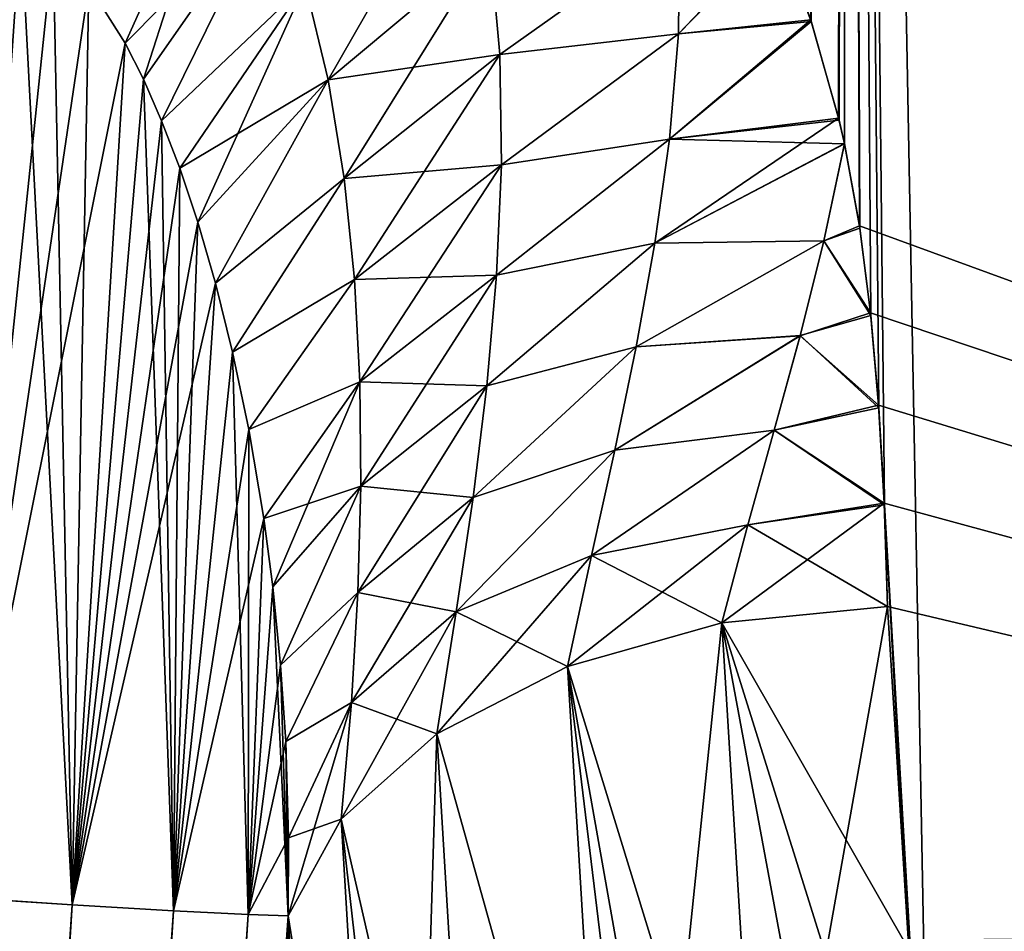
# Model space of a CAD drawing. Header units: millimetres. Extents: x -39 to 39, y -36 to 85.
# Tile 364 of 427: x 13.929 to 14.434, y 72.002 to 72.47. Entities that reach past the tile are written whole.
import ezdxf

# ---------------------------------------------------------------- set-up
doc = ezdxf.new("R2010")
doc.units = ezdxf.units.MM
doc.header["$LTSCALE"] = 65.185185
for name, color, linetype in [('116', 7, 'CONTINUOUS'), ('118', 7, 'CONTINUOUS'), ('121', 7, 'CONTINUOUS'), ('123', 7, 'CONTINUOUS'), ('154', 7, 'CONTINUOUS'), ('155', 7, 'CONTINUOUS'), ('270', 7, 'CONTINUOUS'), ('273', 7, 'CONTINUOUS'), ('333', 7, 'CONTINUOUS'), ('338', 7, 'CONTINUOUS'), ('340', 7, 'CONTINUOUS'), ('341', 7, 'CONTINUOUS'), ('344', 7, 'CONTINUOUS'), ('345', 7, 'CONTINUOUS'), ('4', 7, 'CONTINUOUS'), ('6', 7, 'CONTINUOUS'), ('67', 7, 'CONTINUOUS'), ('69', 7, 'CONTINUOUS')]:
    doc.layers.add(name, color=color, linetype=linetype)

msp = doc.modelspace()

# ---------------------------------------------------------------- linework, layer by layer
at = {"layer": '116', "linetype": 'CONTINUOUS'}
for points in [[(14.33502, 72.46893, -10.32892), (14.31787, 72.5149, -10.36247), (14.35242, 74.14621, -11.57919), (14.33502, 72.46893, -10.32892)], [(14.34927, 72.41833, -10.29178), (14.33502, 72.46893, -10.32892), (14.35242, 74.14621, -11.57919), (14.34927, 72.41833, -10.29178)], [(14.35203, 72.40626, -10.28289), (14.34927, 72.41833, -10.29178), (14.35242, 74.14621, -11.57919), (14.35203, 72.40626, -10.28289)], [(14.35995, 72.3629, -10.25087), (14.35203, 72.40626, -10.28289), (14.35242, 74.14621, -11.57919), (14.35995, 72.3629, -10.25087)], [(14.39595, 71.81932, -9.84599), (14.37252, 72.22115, -10.1455), (14.35242, 74.14621, -11.57919), (14.39595, 71.81932, -9.84599)], [(17.34746, 74.14621, -11.57919), (15.7918, 71.8195, -9.88702), (14.35242, 74.14621, -11.57919), (17.34746, 74.14621, -11.57919)], [(15.7918, 71.8195, -9.88702), (14.39595, 71.81932, -9.84599), (14.35242, 74.14621, -11.57919), (15.7918, 71.8195, -9.88702)], [(14.36549, 72.31809, -10.21764), (14.35995, 72.3629, -10.25087), (14.35242, 74.14621, -11.57919), (14.36549, 72.31809, -10.21764)], [(14.36964, 72.27083, -10.18251), (14.36549, 72.31809, -10.21764), (14.35242, 74.14621, -11.57919), (14.36964, 72.27083, -10.18251)], [(14.37252, 72.22115, -10.1455), (14.36964, 72.27083, -10.18251), (14.35242, 74.14621, -11.57919), (14.37252, 72.22115, -10.1455)], [(14.38504, 71.99312, -9.97554), (14.37252, 72.22115, -10.1455), (14.39595, 71.81932, -9.84599), (14.38504, 71.99312, -9.97554)], [(14.37405, 72.16901, -10.10658), (14.37252, 72.22115, -10.1455), (14.38504, 71.99312, -9.97554), (14.37405, 72.16901, -10.10658)]]:
    msp.add_3dface(points, dxfattribs=at)
at = {"layer": '118', "linetype": 'CONTINUOUS'}
for points in [[(14.31758, 72.51559, 10.36297), (14.33475, 72.46975, 10.32952), (14.35206, 74.14621, 11.57918), (14.31758, 72.51559, 10.36297)], [(14.33475, 72.46975, 10.32952), (14.34904, 72.41931, 10.29251), (14.35206, 74.14621, 11.57918), (14.33475, 72.46975, 10.32952)], [(14.34904, 72.41931, 10.29251), (14.35203, 72.40627, 10.2829), (14.35206, 74.14621, 11.57918), (14.34904, 72.41931, 10.29251)], [(14.35203, 72.40627, 10.2829), (14.35977, 72.36409, 10.25174), (14.35206, 74.14621, 11.57918), (14.35203, 72.40627, 10.2829)], [(14.35206, 74.14621, 11.57918), (15.90208, 71.8195, 9.88704), (17.34712, 74.14621, 11.5792), (14.35206, 74.14621, 11.57918)], [(15.85058, 71.8195, 9.88709), (15.90208, 71.8195, 9.88704), (14.35206, 74.14621, 11.57918), (15.85058, 71.8195, 9.88709)], [(14.35977, 72.36409, 10.25174), (15.85058, 71.8195, 9.88709), (14.35206, 74.14621, 11.57918), (14.35977, 72.36409, 10.25174)], [(14.36536, 72.31949, 10.21868), (15.85058, 71.8195, 9.88709), (14.35977, 72.36409, 10.25174), (14.36536, 72.31949, 10.21868)], [(14.36956, 72.27211, 10.18346), (15.85058, 71.8195, 9.88709), (14.36536, 72.31949, 10.21868), (14.36956, 72.27211, 10.18346)], [(14.37248, 72.22195, 10.14609), (15.85058, 71.8195, 9.88709), (14.36956, 72.27211, 10.18346), (14.37248, 72.22195, 10.14609)], [(14.37405, 72.169, 10.10657), (15.85058, 71.8195, 9.88709), (14.37248, 72.22195, 10.14609), (14.37405, 72.169, 10.10657)], [(14.38504, 71.99314, 9.97555), (15.85058, 71.8195, 9.88709), (14.37405, 72.169, 10.10657), (14.38504, 71.99314, 9.97555)]]:
    msp.add_3dface(points, dxfattribs=at)
at = {"layer": '121', "color": 2, "linetype": 'CONTINUOUS'}
for points in [[(15.84988, 72.00353, -7.53886), (13.84286, 73.93346, -8.89833), (14.87664, 72.00131, -7.50959), (15.84988, 72.00353, -7.53886)], [(15.85, 73.91439, -8.94596), (13.84286, 73.93346, -8.89833), (15.84988, 72.00353, -7.53886), (15.85, 73.91439, -8.94596)], [(14.87664, 72.00131, -7.50959), (13.84286, 73.93346, -8.89833), (13.91969, 71.99487, -7.42307), (14.87664, 72.00131, -7.50959)]]:
    msp.add_3dface(points, dxfattribs=at)
at = {"layer": '123', "color": 2, "linetype": 'CONTINUOUS'}
for points in [[(13.84283, 73.93346, 8.89832), (15.84998, 73.91439, 8.94596), (14.87688, 72.00131, 7.5096), (13.84283, 73.93346, 8.89832)], [(13.91988, 71.99487, 7.4231), (13.84283, 73.93346, 8.89832), (14.87688, 72.00131, 7.5096), (13.91988, 71.99487, 7.4231)]]:
    msp.add_3dface(points, dxfattribs=at)
at = {"layer": '154', "linetype": 'CONTINUOUS'}
for points in [[(14.06692, 72.01038, -10.29511), (14.05029, 71.07908, -10.01181), (13.70527, 66.72761, -10.2187), (14.06692, 72.01038, -10.29511)], [(14.06829, 71.35942, -10.02269), (14.05029, 71.07908, -10.01181), (14.06692, 72.01038, -10.29511), (14.06829, 71.35942, -10.02269)], [(14.077, 71.84007, -10.16819), (14.06829, 71.35942, -10.02269), (14.06692, 72.01038, -10.29511), (14.077, 71.84007, -10.16819)]]:
    msp.add_3dface(points, dxfattribs=at)
at = {"layer": '155', "linetype": 'CONTINUOUS'}
msp.add_3dface([(14.06692, 72.01038, 10.29511), (13.73437, 67.15386, 10.22532), (14.07754, 71.83096, 10.1614), (14.06692, 72.01038, 10.29511)], dxfattribs=at)
at = {"layer": '270', "linetype": 'CONTINUOUS'}
for points in [[(14.37405, 72.16901, -10.10658), (14.31062, 71.81103, -9.85033), (14.28923, 72.16061, -10.11111), (14.37405, 72.16901, -10.10658)], [(14.37405, 72.16901, -10.10658), (14.38504, 71.99312, -9.97554), (14.31062, 71.81103, -9.85033), (14.37405, 72.16901, -10.10658)], [(14.28923, 72.16061, -10.11111), (14.25153, 71.796, -9.86581), (14.20999, 72.13824, -10.13484), (14.28923, 72.16061, -10.11111)], [(14.31062, 71.81103, -9.85033), (14.25153, 71.796, -9.86581), (14.28923, 72.16061, -10.11111), (14.31062, 71.81103, -9.85033)], [(14.20999, 72.13824, -10.13484), (14.23117, 71.78868, -9.87394), (14.14313, 72.10373, -10.17585), (14.20999, 72.13824, -10.13484)], [(14.25153, 71.796, -9.86581), (14.23117, 71.78868, -9.87394), (14.20999, 72.13824, -10.13484), (14.25153, 71.796, -9.86581)], [(14.14313, 72.10373, -10.17585), (14.13164, 71.72828, -9.94713), (14.0941, 72.05991, -10.23079), (14.14313, 72.10373, -10.17585)], [(14.16411, 71.75419, -9.91494), (14.13164, 71.72828, -9.94713), (14.14313, 72.10373, -10.17585), (14.16411, 71.75419, -9.91494)], [(14.23117, 71.78868, -9.87394), (14.16411, 71.75419, -9.91494), (14.14313, 72.10373, -10.17585), (14.23117, 71.78868, -9.87394)], [(14.11491, 71.71026, -9.9699), (14.06692, 72.01038, -10.29511), (14.0941, 72.05991, -10.23079), (14.11491, 71.71026, -9.9699)], [(14.13164, 71.72828, -9.94713), (14.11491, 71.71026, -9.9699), (14.0941, 72.05991, -10.23079), (14.13164, 71.72828, -9.94713)], [(14.077, 71.84007, -10.16819), (14.06692, 72.01038, -10.29511), (14.11491, 71.71026, -9.9699), (14.077, 71.84007, -10.16819)]]:
    msp.add_3dface(points, dxfattribs=at)
at = {"layer": '273', "linetype": 'CONTINUOUS'}
for points in [[(14.38504, 71.99314, 9.97555), (14.37405, 72.169, 10.10657), (14.28923, 72.16061, 10.11111), (14.38504, 71.99314, 9.97555)], [(14.28923, 72.16061, 10.11111), (14.20999, 72.13824, 10.13484), (14.31062, 71.81103, 9.85032), (14.28923, 72.16061, 10.11111)], [(14.35297, 71.817, 9.84568), (14.28923, 72.16061, 10.11111), (14.31062, 71.81103, 9.85032), (14.35297, 71.817, 9.84568)], [(14.39595, 71.81932, 9.84599), (14.28923, 72.16061, 10.11111), (14.35297, 71.817, 9.84568), (14.39595, 71.81932, 9.84599)], [(14.39595, 71.81932, 9.84599), (14.38504, 71.99314, 9.97555), (14.28923, 72.16061, 10.11111), (14.39595, 71.81932, 9.84599)], [(14.20999, 72.13824, 10.13484), (14.14313, 72.10373, 10.17585), (14.23117, 71.78871, 9.87395), (14.20999, 72.13824, 10.13484)], [(14.31062, 71.81103, 9.85032), (14.20999, 72.13824, 10.13484), (14.26974, 71.80153, 9.85981), (14.31062, 71.81103, 9.85032)], [(14.26974, 71.80153, 9.85981), (14.20999, 72.13824, 10.13484), (14.23117, 71.78871, 9.87395), (14.26974, 71.80153, 9.85981)], [(14.14313, 72.10373, 10.17585), (14.0941, 72.05991, 10.23079), (14.1641, 71.75416, 9.91492), (14.14313, 72.10373, 10.17585)], [(14.23117, 71.78871, 9.87395), (14.14313, 72.10373, 10.17585), (14.1641, 71.75416, 9.91492), (14.23117, 71.78871, 9.87395)], [(14.0941, 72.05991, 10.23079), (14.06692, 72.01038, 10.29511), (14.11491, 71.71026, 9.9699), (14.0941, 72.05991, 10.23079)], [(14.1641, 71.75416, 9.91492), (14.0941, 72.05991, 10.23079), (14.11491, 71.71026, 9.9699), (14.1641, 71.75416, 9.91492)], [(14.06692, 72.01038, 10.29511), (14.07754, 71.83096, 10.1614), (14.11491, 71.71026, 9.9699), (14.06692, 72.01038, 10.29511)]]:
    msp.add_3dface(points, dxfattribs=at)
at = {"layer": '333', "linetype": 'CONTINUOUS'}
for points in [[(13.95615, 72.01605, -10.44127), (13.27119, 62.1, -10.29075), (13.89559, 72.01997, -10.45914), (13.95615, 72.01605, -10.44127)], [(13.32748, 62.1, -10.2549), (13.27119, 62.1, -10.29075), (13.95615, 72.01605, -10.44127), (13.32748, 62.1, -10.2549)], [(14.00814, 72.01296, -10.40533), (13.32748, 62.1, -10.2549), (13.95615, 72.01605, -10.44127), (14.00814, 72.01296, -10.40533)], [(13.36842, 62.1, -10.20328), (13.32748, 62.1, -10.2549), (14.00814, 72.01296, -10.40533), (13.36842, 62.1, -10.20328)], [(14.04634, 72.011, -10.35493), (13.36842, 62.1, -10.20328), (14.00814, 72.01296, -10.40533), (14.04634, 72.011, -10.35493)], [(14.06692, 72.01038, -10.29511), (13.36842, 62.1, -10.20328), (14.04634, 72.011, -10.35493), (14.06692, 72.01038, -10.29511)], [(14.06692, 72.01038, -10.29511), (13.70527, 66.72761, -10.2187), (13.36842, 62.1, -10.20328), (14.06692, 72.01038, -10.29511)]]:
    msp.add_3dface(points, dxfattribs=at)
at = {"layer": '338', "linetype": 'CONTINUOUS'}
for points in [[(13.89559, 72.01997, 10.45914), (13.27177, 62.1, 10.2905), (13.95615, 72.01605, 10.44127), (13.89559, 72.01997, 10.45914)], [(13.27177, 62.1, 10.2905), (13.32779, 62.1, 10.25462), (13.95615, 72.01605, 10.44127), (13.27177, 62.1, 10.2905)], [(13.95615, 72.01605, 10.44127), (13.32779, 62.1, 10.25462), (14.00814, 72.01296, 10.40533), (13.95615, 72.01605, 10.44127)], [(13.32779, 62.1, 10.25462), (13.36852, 62.1, 10.20309), (14.00814, 72.01296, 10.40533), (13.32779, 62.1, 10.25462)], [(14.00814, 72.01296, 10.40533), (13.36852, 62.1, 10.20309), (14.04634, 72.011, 10.35493), (14.00814, 72.01296, 10.40533)], [(13.36852, 62.1, 10.20309), (13.39033, 62.1, 10.14109), (14.04634, 72.011, 10.35493), (13.36852, 62.1, 10.20309)], [(13.39033, 62.1, 10.14109), (13.73437, 67.15386, 10.22532), (14.04634, 72.011, 10.35493), (13.39033, 62.1, 10.14109)], [(13.73437, 67.15386, 10.22532), (14.06692, 72.01038, 10.29511), (14.04634, 72.011, 10.35493), (13.73437, 67.15386, 10.22532)]]:
    msp.add_3dface(points, dxfattribs=at)
at = {"layer": '340', "linetype": 'CONTINUOUS'}
for points in [[(13.92989, 72.51894, -10.46569), (13.89559, 72.01997, -10.45914), (13.91516, 72.52389, -10.4671), (13.92989, 72.51894, -10.46569)], [(13.94647, 72.50755, -10.46255), (13.89559, 72.01997, -10.45914), (13.92989, 72.51894, -10.46569), (13.94647, 72.50755, -10.46255)], [(13.96478, 72.48732, -10.45694), (13.89559, 72.01997, -10.45914), (13.94647, 72.50755, -10.46255), (13.96478, 72.48732, -10.45694)], [(13.98334, 72.45786, -10.44854), (13.89559, 72.01997, -10.45914), (13.96478, 72.48732, -10.45694), (13.98334, 72.45786, -10.44854)], [(13.95615, 72.01605, -10.44127), (13.89559, 72.01997, -10.45914), (13.98334, 72.45786, -10.44854), (13.95615, 72.01605, -10.44127)], [(13.99266, 72.43934, -10.44311), (13.95615, 72.01605, -10.44127), (13.98334, 72.45786, -10.44854), (13.99266, 72.43934, -10.44311)], [(14.002, 72.41801, -10.4367), (13.95615, 72.01605, -10.44127), (13.99266, 72.43934, -10.44311), (14.002, 72.41801, -10.4367)], [(14.01132, 72.39363, -10.42918), (13.95615, 72.01605, -10.44127), (14.002, 72.41801, -10.4367), (14.01132, 72.39363, -10.42918)], [(14.02055, 72.36595, -10.4204), (13.95615, 72.01605, -10.44127), (14.01132, 72.39363, -10.42918), (14.02055, 72.36595, -10.4204)], [(14.02963, 72.33468, -10.41015), (13.95615, 72.01605, -10.44127), (14.02055, 72.36595, -10.4204), (14.02963, 72.33468, -10.41015)], [(14.00814, 72.01296, -10.40533), (13.95615, 72.01605, -10.44127), (14.02963, 72.33468, -10.41015), (14.00814, 72.01296, -10.40533)], [(14.03841, 72.29944, -10.39821), (14.00814, 72.01296, -10.40533), (14.02963, 72.33468, -10.41015), (14.03841, 72.29944, -10.39821)], [(14.04675, 72.25963, -10.38427), (14.00814, 72.01296, -10.40533), (14.03841, 72.29944, -10.39821), (14.04675, 72.25963, -10.38427)], [(14.05442, 72.2141, -10.36783), (14.00814, 72.01296, -10.40533), (14.04675, 72.25963, -10.38427), (14.05442, 72.2141, -10.36783)], [(14.04634, 72.011, -10.35493), (14.00814, 72.01296, -10.40533), (14.05442, 72.2141, -10.36783), (14.04634, 72.011, -10.35493)], [(14.05905, 72.17911, -10.35494), (14.04634, 72.011, -10.35493), (14.05442, 72.2141, -10.36783), (14.05905, 72.17911, -10.35494)], [(14.06304, 72.13892, -10.34002), (14.04634, 72.011, -10.35493), (14.05905, 72.17911, -10.35494), (14.06304, 72.13892, -10.34002)], [(14.06561, 72.0998, -10.32561), (14.04634, 72.011, -10.35493), (14.06304, 72.13892, -10.34002), (14.06561, 72.0998, -10.32561)], [(14.06708, 72.05028, -10.30807), (14.04634, 72.011, -10.35493), (14.06561, 72.0998, -10.32561), (14.06708, 72.05028, -10.30807)], [(14.06692, 72.01038, -10.29511), (14.04634, 72.011, -10.35493), (14.06708, 72.05028, -10.30807), (14.06692, 72.01038, -10.29511)]]:
    msp.add_3dface(points, dxfattribs=at)
at = {"layer": '341', "linetype": 'CONTINUOUS'}
for points in [[(13.98334, 72.45786, -10.44854), (13.96478, 72.48732, -10.45694), (14.03725, 72.57786, -10.45041), (13.98334, 72.45786, -10.44854)], [(14.05934, 72.53472, -10.43067), (13.98334, 72.45786, -10.44854), (14.03725, 72.57786, -10.45041), (14.05934, 72.53472, -10.43067)], [(13.99266, 72.43934, -10.44311), (13.98334, 72.45786, -10.44854), (14.05934, 72.53472, -10.43067), (13.99266, 72.43934, -10.44311)], [(14.002, 72.41801, -10.4367), (13.99266, 72.43934, -10.44311), (14.05934, 72.53472, -10.43067), (14.002, 72.41801, -10.4367)], [(14.07567, 72.48798, -10.40983), (14.002, 72.41801, -10.4367), (14.05934, 72.53472, -10.43067), (14.07567, 72.48798, -10.40983)], [(14.17533, 72.45192, -10.34951), (14.17018, 72.50841, -10.3806), (14.26757, 72.51742, -10.36545), (14.17533, 72.45192, -10.34951)], [(14.26691, 72.46263, -10.32873), (14.17533, 72.45192, -10.34951), (14.26757, 72.51742, -10.36545), (14.26691, 72.46263, -10.32873)], [(14.31787, 72.5149, -10.36247), (14.26691, 72.46263, -10.32873), (14.26757, 72.51742, -10.36545), (14.31787, 72.5149, -10.36247)], [(14.31787, 72.5149, -10.36247), (14.33502, 72.46893, -10.32892), (14.26691, 72.46263, -10.32873), (14.31787, 72.5149, -10.36247)], [(14.08746, 72.43894, -10.38845), (14.07567, 72.48798, -10.40983), (14.17018, 72.50841, -10.3806), (14.08746, 72.43894, -10.38845)], [(14.17533, 72.45192, -10.34951), (14.08746, 72.43894, -10.38845), (14.17018, 72.50841, -10.3806), (14.17533, 72.45192, -10.34951)], [(14.01132, 72.39363, -10.42918), (14.002, 72.41801, -10.4367), (14.07567, 72.48798, -10.40983), (14.01132, 72.39363, -10.42918)], [(14.08746, 72.43894, -10.38845), (14.01132, 72.39363, -10.42918), (14.07567, 72.48798, -10.40983), (14.08746, 72.43894, -10.38845)], [(14.33502, 72.46893, -10.32892), (14.34927, 72.41833, -10.29178), (14.26237, 72.40861, -10.29391), (14.33502, 72.46893, -10.32892)], [(14.33502, 72.46893, -10.32892), (14.26237, 72.40861, -10.29391), (14.26691, 72.46263, -10.32873), (14.33502, 72.46893, -10.32892)], [(14.17618, 72.39538, -10.31951), (14.17533, 72.45192, -10.34951), (14.26691, 72.46263, -10.32873), (14.17618, 72.39538, -10.31951)], [(14.26237, 72.40861, -10.29391), (14.17618, 72.39538, -10.31951), (14.26691, 72.46263, -10.32873), (14.26237, 72.40861, -10.29391)], [(14.09563, 72.38837, -10.36681), (14.08746, 72.43894, -10.38845), (14.17533, 72.45192, -10.34951), (14.09563, 72.38837, -10.36681)], [(14.17618, 72.39538, -10.31951), (14.09563, 72.38837, -10.36681), (14.17533, 72.45192, -10.34951), (14.17618, 72.39538, -10.31951)], [(14.02055, 72.36595, -10.4204), (14.01132, 72.39363, -10.42918), (14.08746, 72.43894, -10.38845), (14.02055, 72.36595, -10.4204)], [(14.02963, 72.33468, -10.41015), (14.02055, 72.36595, -10.4204), (14.08746, 72.43894, -10.38845), (14.02963, 72.33468, -10.41015)], [(14.09563, 72.38837, -10.36681), (14.02963, 72.33468, -10.41015), (14.08746, 72.43894, -10.38845), (14.09563, 72.38837, -10.36681)], [(14.34927, 72.41833, -10.29178), (14.35203, 72.40626, -10.28289), (14.26237, 72.40861, -10.29391), (14.34927, 72.41833, -10.29178)], [(14.17373, 72.33882, -10.29045), (14.17618, 72.39538, -10.31951), (14.26237, 72.40861, -10.29391), (14.17373, 72.33882, -10.29045)], [(14.25492, 72.35521, -10.26073), (14.17373, 72.33882, -10.29045), (14.26237, 72.40861, -10.29391), (14.25492, 72.35521, -10.26073)], [(14.35203, 72.40626, -10.28289), (14.25492, 72.35521, -10.26073), (14.26237, 72.40861, -10.29391), (14.35203, 72.40626, -10.28289)], [(14.25492, 72.35521, -10.26073), (14.35203, 72.40626, -10.28289), (14.34153, 72.35651, -10.2459), (14.25492, 72.35521, -10.26073)], [(14.35203, 72.40626, -10.28289), (14.35995, 72.3629, -10.25087), (14.34153, 72.35651, -10.2459), (14.35203, 72.40626, -10.28289)], [(14.10085, 72.33669, -10.34496), (14.09563, 72.38837, -10.36681), (14.17618, 72.39538, -10.31951), (14.10085, 72.33669, -10.34496)], [(14.17373, 72.33882, -10.29045), (14.10085, 72.33669, -10.34496), (14.17618, 72.39538, -10.31951), (14.17373, 72.33882, -10.29045)], [(14.03841, 72.29944, -10.39821), (14.02963, 72.33468, -10.41015), (14.09563, 72.38837, -10.36681), (14.03841, 72.29944, -10.39821)], [(14.10085, 72.33669, -10.34496), (14.03841, 72.29944, -10.39821), (14.09563, 72.38837, -10.36681), (14.10085, 72.33669, -10.34496)], [(14.35995, 72.3629, -10.25087), (14.36549, 72.31809, -10.21764), (14.34153, 72.35651, -10.2459), (14.35995, 72.3629, -10.25087)], [(14.32926, 72.30783, -10.21092), (14.24533, 72.30218, -10.22882), (14.34153, 72.35651, -10.2459), (14.32926, 72.30783, -10.21092)], [(14.24533, 72.30218, -10.22882), (14.25492, 72.35521, -10.26073), (14.34153, 72.35651, -10.2459), (14.24533, 72.30218, -10.22882)], [(14.36549, 72.31809, -10.21764), (14.32926, 72.30783, -10.21092), (14.34153, 72.35651, -10.2459), (14.36549, 72.31809, -10.21764)], [(14.16871, 72.28211, -10.26205), (14.17373, 72.33882, -10.29045), (14.25492, 72.35521, -10.26073), (14.16871, 72.28211, -10.26205)], [(14.24533, 72.30218, -10.22882), (14.16871, 72.28211, -10.26205), (14.25492, 72.35521, -10.26073), (14.24533, 72.30218, -10.22882)], [(14.04675, 72.25963, -10.38427), (14.03841, 72.29944, -10.39821), (14.10085, 72.33669, -10.34496), (14.04675, 72.25963, -10.38427)], [(14.10359, 72.28411, -10.32288), (14.04675, 72.25963, -10.38427), (14.10085, 72.33669, -10.34496), (14.10359, 72.28411, -10.32288)], [(14.10359, 72.28411, -10.32288), (14.10085, 72.33669, -10.34496), (14.17373, 72.33882, -10.29045), (14.10359, 72.28411, -10.32288)], [(14.16871, 72.28211, -10.26205), (14.10359, 72.28411, -10.32288), (14.17373, 72.33882, -10.29045), (14.16871, 72.28211, -10.26205)], [(14.36549, 72.31809, -10.21764), (14.36964, 72.27083, -10.18251), (14.32926, 72.30783, -10.21092), (14.36549, 72.31809, -10.21764)], [(14.31604, 72.25945, -10.17721), (14.23428, 72.24907, -10.19772), (14.32926, 72.30783, -10.21092), (14.31604, 72.25945, -10.17721)], [(14.23428, 72.24907, -10.19772), (14.24533, 72.30218, -10.22882), (14.32926, 72.30783, -10.21092), (14.23428, 72.24907, -10.19772)], [(14.36964, 72.27083, -10.18251), (14.31604, 72.25945, -10.17721), (14.32926, 72.30783, -10.21092), (14.36964, 72.27083, -10.18251)], [(14.16166, 72.22486, -10.23393), (14.16871, 72.28211, -10.26205), (14.24533, 72.30218, -10.22882), (14.16166, 72.22486, -10.23393)], [(14.23428, 72.24907, -10.19772), (14.16166, 72.22486, -10.23393), (14.24533, 72.30218, -10.22882), (14.23428, 72.24907, -10.19772)], [(14.05442, 72.2141, -10.36783), (14.04675, 72.25963, -10.38427), (14.10359, 72.28411, -10.32288), (14.05442, 72.2141, -10.36783)], [(14.10412, 72.23065, -10.30052), (14.05442, 72.2141, -10.36783), (14.10359, 72.28411, -10.32288), (14.10412, 72.23065, -10.30052)], [(14.10412, 72.23065, -10.30052), (14.10359, 72.28411, -10.32288), (14.16871, 72.28211, -10.26205), (14.10412, 72.23065, -10.30052)], [(14.16166, 72.22486, -10.23393), (14.10412, 72.23065, -10.30052), (14.16871, 72.28211, -10.26205), (14.16166, 72.22486, -10.23393)], [(14.36964, 72.27083, -10.18251), (14.37252, 72.22115, -10.1455), (14.31604, 72.25945, -10.17721), (14.36964, 72.27083, -10.18251)], [(14.22236, 72.19506, -10.16673), (14.23428, 72.24907, -10.19772), (14.31604, 72.25945, -10.17721), (14.22236, 72.19506, -10.16673)], [(14.30255, 72.21079, -10.14421), (14.22236, 72.19506, -10.16673), (14.31604, 72.25945, -10.17721), (14.30255, 72.21079, -10.14421)], [(14.37252, 72.22115, -10.1455), (14.30255, 72.21079, -10.14421), (14.31604, 72.25945, -10.17721), (14.37252, 72.22115, -10.1455)], [(14.15303, 72.16616, -10.20549), (14.16166, 72.22486, -10.23393), (14.23428, 72.24907, -10.19772), (14.15303, 72.16616, -10.20549)], [(14.22236, 72.19506, -10.16673), (14.15303, 72.16616, -10.20549), (14.23428, 72.24907, -10.19772), (14.22236, 72.19506, -10.16673)], [(14.05905, 72.17911, -10.35494), (14.05442, 72.2141, -10.36783), (14.10412, 72.23065, -10.30052), (14.05905, 72.17911, -10.35494)], [(14.06304, 72.13892, -10.34002), (14.05905, 72.17911, -10.35494), (14.10412, 72.23065, -10.30052), (14.06304, 72.13892, -10.34002)], [(14.10265, 72.17608, -10.2778), (14.06304, 72.13892, -10.34002), (14.10412, 72.23065, -10.30052), (14.10265, 72.17608, -10.2778)], [(14.10265, 72.17608, -10.2778), (14.10412, 72.23065, -10.30052), (14.16166, 72.22486, -10.23393), (14.10265, 72.17608, -10.2778)], [(14.15303, 72.16616, -10.20549), (14.10265, 72.17608, -10.2778), (14.16166, 72.22486, -10.23393), (14.15303, 72.16616, -10.20549)], [(14.37252, 72.22115, -10.1455), (14.37405, 72.16901, -10.10658), (14.30255, 72.21079, -10.14421), (14.37252, 72.22115, -10.1455)], [(14.28923, 72.16061, -10.11111), (14.22236, 72.19506, -10.16673), (14.30255, 72.21079, -10.14421), (14.28923, 72.16061, -10.11111)], [(14.37405, 72.16901, -10.10658), (14.28923, 72.16061, -10.11111), (14.30255, 72.21079, -10.14421), (14.37405, 72.16901, -10.10658)], [(14.20999, 72.13824, -10.13484), (14.15303, 72.16616, -10.20549), (14.22236, 72.19506, -10.16673), (14.20999, 72.13824, -10.13484)], [(14.28923, 72.16061, -10.11111), (14.20999, 72.13824, -10.13484), (14.22236, 72.19506, -10.16673), (14.28923, 72.16061, -10.11111)], [(14.06561, 72.0998, -10.32561), (14.06304, 72.13892, -10.34002), (14.10265, 72.17608, -10.2778), (14.06561, 72.0998, -10.32561)], [(14.09928, 72.11974, -10.2546), (14.06561, 72.0998, -10.32561), (14.10265, 72.17608, -10.2778), (14.09928, 72.11974, -10.2546)], [(14.09928, 72.11974, -10.2546), (14.10265, 72.17608, -10.2778), (14.15303, 72.16616, -10.20549), (14.09928, 72.11974, -10.2546)], [(14.14313, 72.10373, -10.17585), (14.09928, 72.11974, -10.2546), (14.15303, 72.16616, -10.20549), (14.14313, 72.10373, -10.17585)], [(14.20999, 72.13824, -10.13484), (14.14313, 72.10373, -10.17585), (14.15303, 72.16616, -10.20549), (14.20999, 72.13824, -10.13484)], [(14.06708, 72.05028, -10.30807), (14.06561, 72.0998, -10.32561), (14.09928, 72.11974, -10.2546), (14.06708, 72.05028, -10.30807)], [(14.0941, 72.05991, -10.23079), (14.06708, 72.05028, -10.30807), (14.09928, 72.11974, -10.2546), (14.0941, 72.05991, -10.23079)], [(14.14313, 72.10373, -10.17585), (14.0941, 72.05991, -10.23079), (14.09928, 72.11974, -10.2546), (14.14313, 72.10373, -10.17585)], [(14.0941, 72.05991, -10.23079), (14.06692, 72.01038, -10.29511), (14.06708, 72.05028, -10.30807), (14.0941, 72.05991, -10.23079)]]:
    msp.add_3dface(points, dxfattribs=at)
at = {"layer": '344', "linetype": 'CONTINUOUS'}
for points in [[(13.91516, 72.52389, 10.4671), (13.89559, 72.01997, 10.45914), (13.92989, 72.51894, 10.46569), (13.91516, 72.52389, 10.4671)], [(13.89559, 72.01997, 10.45914), (13.95615, 72.01605, 10.44127), (13.92989, 72.51894, 10.46569), (13.89559, 72.01997, 10.45914)], [(13.92989, 72.51894, 10.46569), (13.95615, 72.01605, 10.44127), (13.94647, 72.50755, 10.46255), (13.92989, 72.51894, 10.46569)], [(13.94647, 72.50755, 10.46255), (13.95615, 72.01605, 10.44127), (13.96478, 72.48732, 10.45694), (13.94647, 72.50755, 10.46255)], [(13.96478, 72.48732, 10.45694), (13.95615, 72.01605, 10.44127), (13.98334, 72.45786, 10.44854), (13.96478, 72.48732, 10.45694)], [(13.98334, 72.45786, 10.44854), (13.95615, 72.01605, 10.44127), (13.99266, 72.43934, 10.44311), (13.98334, 72.45786, 10.44854)], [(13.95615, 72.01605, 10.44127), (14.00814, 72.01296, 10.40533), (13.99266, 72.43934, 10.44311), (13.95615, 72.01605, 10.44127)], [(13.99266, 72.43934, 10.44311), (14.00814, 72.01296, 10.40533), (14.002, 72.418, 10.4367), (13.99266, 72.43934, 10.44311)], [(14.002, 72.418, 10.4367), (14.00814, 72.01296, 10.40533), (14.01132, 72.39362, 10.42918), (14.002, 72.418, 10.4367)], [(14.01132, 72.39362, 10.42918), (14.00814, 72.01296, 10.40533), (14.02055, 72.36595, 10.4204), (14.01132, 72.39362, 10.42918)], [(14.02055, 72.36595, 10.4204), (14.00814, 72.01296, 10.40533), (14.02963, 72.33468, 10.41015), (14.02055, 72.36595, 10.4204)], [(14.02963, 72.33468, 10.41015), (14.00814, 72.01296, 10.40533), (14.03841, 72.29944, 10.39821), (14.02963, 72.33468, 10.41015)], [(14.00814, 72.01296, 10.40533), (14.04634, 72.011, 10.35493), (14.03841, 72.29944, 10.39821), (14.00814, 72.01296, 10.40533)], [(14.03841, 72.29944, 10.39821), (14.04634, 72.011, 10.35493), (14.04675, 72.25963, 10.38427), (14.03841, 72.29944, 10.39821)], [(14.04675, 72.25963, 10.38427), (14.04634, 72.011, 10.35493), (14.05442, 72.21409, 10.36783), (14.04675, 72.25963, 10.38427)], [(14.05442, 72.21409, 10.36783), (14.04634, 72.011, 10.35493), (14.05905, 72.17911, 10.35494), (14.05442, 72.21409, 10.36783)], [(14.04634, 72.011, 10.35493), (14.06692, 72.01038, 10.29511), (14.05905, 72.17911, 10.35494), (14.04634, 72.011, 10.35493)], [(14.05905, 72.17911, 10.35494), (14.06692, 72.01038, 10.29511), (14.06304, 72.13892, 10.34002), (14.05905, 72.17911, 10.35494)], [(14.06304, 72.13892, 10.34002), (14.06692, 72.01038, 10.29511), (14.06561, 72.0998, 10.32561), (14.06304, 72.13892, 10.34002)], [(14.06561, 72.0998, 10.32561), (14.06692, 72.01038, 10.29511), (14.06708, 72.05028, 10.30807), (14.06561, 72.0998, 10.32561)]]:
    msp.add_3dface(points, dxfattribs=at)
at = {"layer": '345', "linetype": 'CONTINUOUS'}
for points in [[(13.96478, 72.48732, 10.45694), (13.98334, 72.45786, 10.44854), (14.03725, 72.57786, 10.45041), (13.96478, 72.48732, 10.45694)], [(13.98334, 72.45786, 10.44854), (13.99266, 72.43934, 10.44311), (14.03725, 72.57786, 10.45041), (13.98334, 72.45786, 10.44854)], [(14.03725, 72.57786, 10.45041), (13.99266, 72.43934, 10.44311), (14.05934, 72.53472, 10.43067), (14.03725, 72.57786, 10.45041)], [(14.07567, 72.48798, 10.40983), (14.08746, 72.43894, 10.38845), (14.15934, 72.56459, 10.41278), (14.07567, 72.48798, 10.40983)], [(14.15934, 72.56459, 10.41278), (14.08746, 72.43894, 10.38845), (14.17018, 72.50841, 10.3806), (14.15934, 72.56459, 10.41278)], [(13.99266, 72.43934, 10.44311), (14.002, 72.418, 10.4367), (14.05934, 72.53472, 10.43067), (13.99266, 72.43934, 10.44311)], [(14.05934, 72.53472, 10.43067), (14.002, 72.418, 10.4367), (14.07567, 72.48798, 10.40983), (14.05934, 72.53472, 10.43067)], [(14.17018, 72.50841, 10.3806), (14.17533, 72.45192, 10.34951), (14.26757, 72.51741, 10.36545), (14.17018, 72.50841, 10.3806)], [(14.26757, 72.51741, 10.36545), (14.17533, 72.45192, 10.34951), (14.26691, 72.46262, 10.32873), (14.26757, 72.51741, 10.36545)], [(14.31758, 72.51559, 10.36297), (14.26757, 72.51741, 10.36545), (14.26691, 72.46262, 10.32873), (14.31758, 72.51559, 10.36297)], [(14.33475, 72.46975, 10.32952), (14.31758, 72.51559, 10.36297), (14.26691, 72.46262, 10.32873), (14.33475, 72.46975, 10.32952)], [(14.08746, 72.43894, 10.38845), (14.09563, 72.38837, 10.36681), (14.17018, 72.50841, 10.3806), (14.08746, 72.43894, 10.38845)], [(14.17018, 72.50841, 10.3806), (14.09563, 72.38837, 10.36681), (14.17533, 72.45192, 10.34951), (14.17018, 72.50841, 10.3806)], [(14.002, 72.418, 10.4367), (14.01132, 72.39362, 10.42918), (14.07567, 72.48798, 10.40983), (14.002, 72.418, 10.4367)], [(14.01132, 72.39362, 10.42918), (14.02055, 72.36595, 10.4204), (14.07567, 72.48798, 10.40983), (14.01132, 72.39362, 10.42918)], [(14.07567, 72.48798, 10.40983), (14.02055, 72.36595, 10.4204), (14.08746, 72.43894, 10.38845), (14.07567, 72.48798, 10.40983)], [(14.34904, 72.41931, 10.29251), (14.33475, 72.46975, 10.32952), (14.26237, 72.4086, 10.29391), (14.34904, 72.41931, 10.29251)], [(14.33475, 72.46975, 10.32952), (14.26691, 72.46262, 10.32873), (14.26237, 72.4086, 10.29391), (14.33475, 72.46975, 10.32952)], [(14.17533, 72.45192, 10.34951), (14.17618, 72.39538, 10.31951), (14.26691, 72.46262, 10.32873), (14.17533, 72.45192, 10.34951)], [(14.26691, 72.46262, 10.32873), (14.17618, 72.39538, 10.31951), (14.26237, 72.4086, 10.29391), (14.26691, 72.46262, 10.32873)], [(14.09563, 72.38837, 10.36681), (14.10085, 72.33669, 10.34496), (14.17533, 72.45192, 10.34951), (14.09563, 72.38837, 10.36681)], [(14.17533, 72.45192, 10.34951), (14.10085, 72.33669, 10.34496), (14.17618, 72.39538, 10.31951), (14.17533, 72.45192, 10.34951)], [(14.02055, 72.36595, 10.4204), (14.02963, 72.33468, 10.41015), (14.08746, 72.43894, 10.38845), (14.02055, 72.36595, 10.4204)], [(14.08746, 72.43894, 10.38845), (14.02963, 72.33468, 10.41015), (14.09563, 72.38837, 10.36681), (14.08746, 72.43894, 10.38845)], [(14.35203, 72.40627, 10.2829), (14.34904, 72.41931, 10.29251), (14.25492, 72.3552, 10.26072), (14.35203, 72.40627, 10.2829)], [(14.34904, 72.41931, 10.29251), (14.26237, 72.4086, 10.29391), (14.25492, 72.3552, 10.26072), (14.34904, 72.41931, 10.29251)], [(14.26237, 72.4086, 10.29391), (14.17373, 72.33882, 10.29045), (14.25492, 72.3552, 10.26072), (14.26237, 72.4086, 10.29391)], [(14.17618, 72.39538, 10.31951), (14.17373, 72.33882, 10.29045), (14.26237, 72.4086, 10.29391), (14.17618, 72.39538, 10.31951)], [(14.35203, 72.40627, 10.2829), (14.25492, 72.3552, 10.26072), (14.34153, 72.3565, 10.2459), (14.35203, 72.40627, 10.2829)], [(14.35977, 72.36409, 10.25174), (14.35203, 72.40627, 10.2829), (14.34153, 72.3565, 10.2459), (14.35977, 72.36409, 10.25174)], [(14.10085, 72.33669, 10.34496), (14.10359, 72.28411, 10.32288), (14.17618, 72.39538, 10.31951), (14.10085, 72.33669, 10.34496)], [(14.17618, 72.39538, 10.31951), (14.10359, 72.28411, 10.32288), (14.17373, 72.33882, 10.29045), (14.17618, 72.39538, 10.31951)], [(14.02963, 72.33468, 10.41015), (14.03841, 72.29944, 10.39821), (14.09563, 72.38837, 10.36681), (14.02963, 72.33468, 10.41015)], [(14.09563, 72.38837, 10.36681), (14.03841, 72.29944, 10.39821), (14.10085, 72.33669, 10.34496), (14.09563, 72.38837, 10.36681)], [(14.36536, 72.31949, 10.21868), (14.35977, 72.36409, 10.25174), (14.34153, 72.3565, 10.2459), (14.36536, 72.31949, 10.21868)], [(14.24533, 72.30217, 10.22882), (14.32926, 72.30782, 10.21091), (14.34153, 72.3565, 10.2459), (14.24533, 72.30217, 10.22882)], [(14.25492, 72.3552, 10.26072), (14.24533, 72.30217, 10.22882), (14.34153, 72.3565, 10.2459), (14.25492, 72.3552, 10.26072)], [(14.32926, 72.30782, 10.21091), (14.36536, 72.31949, 10.21868), (14.34153, 72.3565, 10.2459), (14.32926, 72.30782, 10.21091)], [(14.25492, 72.3552, 10.26072), (14.16871, 72.28211, 10.26205), (14.24533, 72.30217, 10.22882), (14.25492, 72.3552, 10.26072)], [(14.17373, 72.33882, 10.29045), (14.16871, 72.28211, 10.26205), (14.25492, 72.3552, 10.26072), (14.17373, 72.33882, 10.29045)], [(14.03841, 72.29944, 10.39821), (14.04675, 72.25963, 10.38427), (14.10085, 72.33669, 10.34496), (14.03841, 72.29944, 10.39821)], [(14.10085, 72.33669, 10.34496), (14.04675, 72.25963, 10.38427), (14.10359, 72.28411, 10.32288), (14.10085, 72.33669, 10.34496)], [(14.10359, 72.28411, 10.32288), (14.10412, 72.23065, 10.30052), (14.17373, 72.33882, 10.29045), (14.10359, 72.28411, 10.32288)], [(14.17373, 72.33882, 10.29045), (14.10412, 72.23065, 10.30052), (14.16871, 72.28211, 10.26205), (14.17373, 72.33882, 10.29045)], [(14.36956, 72.27211, 10.18346), (14.36536, 72.31949, 10.21868), (14.32926, 72.30782, 10.21091), (14.36956, 72.27211, 10.18346)], [(14.23427, 72.24907, 10.19772), (14.31604, 72.25945, 10.17721), (14.32926, 72.30782, 10.21091), (14.23427, 72.24907, 10.19772)], [(14.24533, 72.30217, 10.22882), (14.23427, 72.24907, 10.19772), (14.32926, 72.30782, 10.21091), (14.24533, 72.30217, 10.22882)], [(14.31604, 72.25945, 10.17721), (14.36956, 72.27211, 10.18346), (14.32926, 72.30782, 10.21091), (14.31604, 72.25945, 10.17721)], [(14.24533, 72.30217, 10.22882), (14.16166, 72.22486, 10.23393), (14.23427, 72.24907, 10.19772), (14.24533, 72.30217, 10.22882)], [(14.16871, 72.28211, 10.26205), (14.16166, 72.22486, 10.23393), (14.24533, 72.30217, 10.22882), (14.16871, 72.28211, 10.26205)], [(14.04675, 72.25963, 10.38427), (14.05442, 72.21409, 10.36783), (14.10359, 72.28411, 10.32288), (14.04675, 72.25963, 10.38427)], [(14.05442, 72.21409, 10.36783), (14.05905, 72.17911, 10.35494), (14.10359, 72.28411, 10.32288), (14.05442, 72.21409, 10.36783)], [(14.10359, 72.28411, 10.32288), (14.05905, 72.17911, 10.35494), (14.10412, 72.23065, 10.30052), (14.10359, 72.28411, 10.32288)], [(14.16871, 72.28211, 10.26205), (14.10265, 72.17608, 10.2778), (14.16166, 72.22486, 10.23393), (14.16871, 72.28211, 10.26205)], [(14.10412, 72.23065, 10.30052), (14.10265, 72.17608, 10.2778), (14.16871, 72.28211, 10.26205), (14.10412, 72.23065, 10.30052)], [(14.37248, 72.22195, 10.14609), (14.36956, 72.27211, 10.18346), (14.31604, 72.25945, 10.17721), (14.37248, 72.22195, 10.14609)], [(14.22236, 72.19506, 10.16672), (14.30255, 72.21079, 10.14421), (14.31604, 72.25945, 10.17721), (14.22236, 72.19506, 10.16672)], [(14.23427, 72.24907, 10.19772), (14.22236, 72.19506, 10.16672), (14.31604, 72.25945, 10.17721), (14.23427, 72.24907, 10.19772)], [(14.30255, 72.21079, 10.14421), (14.37248, 72.22195, 10.14609), (14.31604, 72.25945, 10.17721), (14.30255, 72.21079, 10.14421)], [(14.23427, 72.24907, 10.19772), (14.15303, 72.16616, 10.20549), (14.22236, 72.19506, 10.16672), (14.23427, 72.24907, 10.19772)], [(14.16166, 72.22486, 10.23393), (14.15303, 72.16616, 10.20549), (14.23427, 72.24907, 10.19772), (14.16166, 72.22486, 10.23393)], [(14.05905, 72.17911, 10.35494), (14.06304, 72.13892, 10.34002), (14.10412, 72.23065, 10.30052), (14.05905, 72.17911, 10.35494)], [(14.10412, 72.23065, 10.30052), (14.06304, 72.13892, 10.34002), (14.10265, 72.17608, 10.2778), (14.10412, 72.23065, 10.30052)], [(14.16166, 72.22486, 10.23393), (14.09928, 72.11974, 10.2546), (14.15303, 72.16616, 10.20549), (14.16166, 72.22486, 10.23393)], [(14.10265, 72.17608, 10.2778), (14.09928, 72.11974, 10.2546), (14.16166, 72.22486, 10.23393), (14.10265, 72.17608, 10.2778)], [(14.28923, 72.16061, 10.11111), (14.37248, 72.22195, 10.14609), (14.30255, 72.21079, 10.14421), (14.28923, 72.16061, 10.11111)], [(14.37405, 72.169, 10.10657), (14.37248, 72.22195, 10.14609), (14.28923, 72.16061, 10.11111), (14.37405, 72.169, 10.10657)], [(14.22236, 72.19506, 10.16672), (14.20999, 72.13824, 10.13484), (14.30255, 72.21079, 10.14421), (14.22236, 72.19506, 10.16672)], [(14.20999, 72.13824, 10.13484), (14.28923, 72.16061, 10.11111), (14.30255, 72.21079, 10.14421), (14.20999, 72.13824, 10.13484)], [(14.15303, 72.16616, 10.20549), (14.14313, 72.10373, 10.17585), (14.22236, 72.19506, 10.16672), (14.15303, 72.16616, 10.20549)], [(14.14313, 72.10373, 10.17585), (14.20999, 72.13824, 10.13484), (14.22236, 72.19506, 10.16672), (14.14313, 72.10373, 10.17585)], [(14.06304, 72.13892, 10.34002), (14.06561, 72.0998, 10.32561), (14.10265, 72.17608, 10.2778), (14.06304, 72.13892, 10.34002)], [(14.10265, 72.17608, 10.2778), (14.06561, 72.0998, 10.32561), (14.09928, 72.11974, 10.2546), (14.10265, 72.17608, 10.2778)], [(14.09928, 72.11974, 10.2546), (14.0941, 72.05991, 10.23079), (14.15303, 72.16616, 10.20549), (14.09928, 72.11974, 10.2546)], [(14.0941, 72.05991, 10.23079), (14.14313, 72.10373, 10.17585), (14.15303, 72.16616, 10.20549), (14.0941, 72.05991, 10.23079)], [(14.06561, 72.0998, 10.32561), (14.06708, 72.05028, 10.30807), (14.09928, 72.11974, 10.2546), (14.06561, 72.0998, 10.32561)], [(14.06708, 72.05028, 10.30807), (14.06692, 72.01038, 10.29511), (14.09928, 72.11974, 10.2546), (14.06708, 72.05028, 10.30807)], [(14.06692, 72.01038, 10.29511), (14.0941, 72.05991, 10.23079), (14.09928, 72.11974, 10.2546), (14.06692, 72.01038, 10.29511)]]:
    msp.add_3dface(points, dxfattribs=at)
at = {"layer": '4', "color": 7, "linetype": 'CONTINUOUS'}
for points in [[(-38.75, 0, 23), (38.75, 85, 23), (-38.75, 85, 23), (-38.75, 0, 23)], [(-38.75, 0, 23), (38.75, 0, 23), (38.75, 85, 23), (-38.75, 0, 23)]]:
    msp.add_3dface(points, dxfattribs=at)
at = {"layer": '6', "color": 7, "linetype": 'CONTINUOUS'}
for points in [[(38.75, 0, -23), (-38.75, 85, -23), (38.75, 85, -23), (38.75, 0, -23)], [(38.75, 0, -23), (-38.75, 0, -23), (-38.75, 85, -23), (38.75, 0, -23)]]:
    msp.add_3dface(points, dxfattribs=at)
at = {"layer": '67', "color": 7, "linetype": 'CONTINUOUS'}
for points in [[(-37.14247, 80.4, 20.89247), (37.14247, 80.4, 20.89247), (-36.94822, 21.7676, 20.89247), (-37.14247, 80.4, 20.89247)], [(-36.94822, 21.7676, 20.89247), (37.14247, 80.4, 20.89247), (-36.86, 21.81068, 20.89247), (-36.94822, 21.7676, 20.89247)], [(-36.86, 21.81068, 20.89247), (37.14247, 80.4, 20.89247), (-36.76292, 21.82549, 20.89247), (-36.86, 21.81068, 20.89247)], [(-36.76292, 21.82549, 20.89247), (37.14247, 80.4, 20.89247), (36.76292, 21.82549, 20.89247), (-36.76292, 21.82549, 20.89247)]]:
    msp.add_3dface(points, dxfattribs=at)
at = {"layer": '69', "color": 7, "linetype": 'CONTINUOUS'}
for points in [[(37.14247, 80.4, -20.89247), (-37.14247, 80.4, -20.89247), (36.94822, 21.7676, -20.89247), (37.14247, 80.4, -20.89247)], [(36.76292, 21.82549, -20.89247), (-37.14247, 80.4, -20.89247), (-36.76292, 21.82549, -20.89247), (36.76292, 21.82549, -20.89247)], [(36.86, 21.81068, -20.89247), (-37.14247, 80.4, -20.89247), (36.76292, 21.82549, -20.89247), (36.86, 21.81068, -20.89247)], [(36.94822, 21.7676, -20.89247), (-37.14247, 80.4, -20.89247), (36.86, 21.81068, -20.89247), (36.94822, 21.7676, -20.89247)]]:
    msp.add_3dface(points, dxfattribs=at)

doc.saveas('drawing.dxf')
